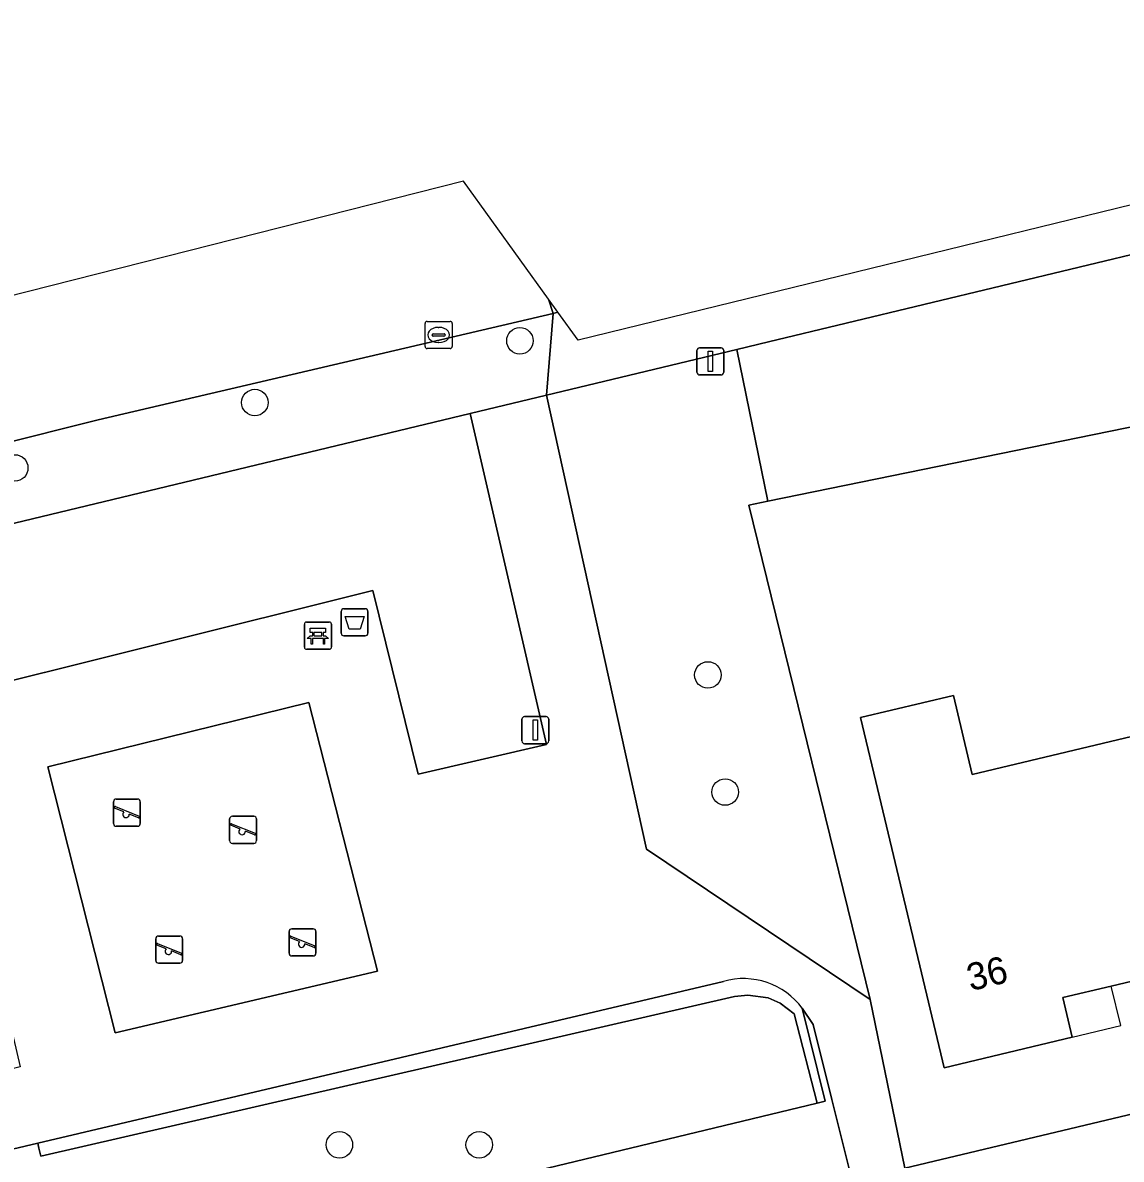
# Model space of a CAD drawing. Extents: x 162026 to 163502, y 387295 to 388169.
# Drawn here: x 163049.04 to 163089.54, y 388074.51 to 388116.39 of the extents above; entities that cross this region are included whole.
import ezdxf

# ---------------------------------------------------------------- set-up
doc = ezdxf.new("R2010")
doc.units = 0
for name, color, linetype in [('IMGEO_Afvalbak', 7, 'Continuous'), ('IMGEO_Bank', 7, 'Continuous'), ('IMGEO_Boom', 7, 'Continuous'), ('IMGEO_Erf', 7, 'Continuous'), ('IMGEO_Groenvoorziening', 7, 'Continuous'), ('IMGEO_Haag', 7, 'Continuous'), ('IMGEO_Kolk', 7, 'Continuous'), ('IMGEO_Lichtmast', 7, 'Continuous'), ('IMGEO_Pand', 7, 'Continuous'), ('IMGEO_Pand_nummerreeks', 7, 'Continuous'), ('IMGEO_Pand_overbouw', 7, 'Continuous'), ('IMGEO_Rijbaan_lokaal_open', 7, 'Continuous'), ('IMGEO_Speelvoorziening', 7, 'Continuous'), ('IMGEO_Terreindeel_zand', 7, 'Continuous'), ('IMGEO_Verkeersbordpaal', 7, 'Continuous'), ('IMGEO_Voetpad_open', 7, 'Continuous')]:
    doc.layers.add(name, color=color, linetype=linetype)

msp = doc.modelspace()

# ---------------------------------------------------------------- linework, layer by layer
at = {"layer": 'IMGEO_Afvalbak'}
for p, q in [((163060.774, 388093.898), (163060.774, 388094.698)), ((163060.774, 388094.698), (163060.774, 388093.898)), ((163060.874, 388094.798), (163061.664, 388094.798)), ((163061.664, 388094.798), (163060.874, 388094.798)), ((163061.764, 388094.698), (163061.764, 388093.898)), ((163061.764, 388093.898), (163061.764, 388094.698)), ((163061.664, 388093.798), (163060.874, 388093.798)), ((163060.874, 388093.798), (163061.664, 388093.798))]:
    msp.add_line(p, q, dxfattribs=at)
msp.add_lwpolyline([(163060.917, 388094.512), (163061.621, 388094.512), (163061.472, 388094.042), (163061.066, 388094.042), (163060.917, 388094.512)], dxfattribs=at)
for centre, start, end in [((163060.874, 388094.698), 90, 180), ((163060.874, 388094.698), 90, 180), ((163061.664, 388094.698), 0, 90), ((163061.664, 388094.698), 360, 90), ((163060.874, 388093.898), 180, 270), ((163060.874, 388093.898), 180, 270), ((163061.664, 388093.898), 270, 0), ((163061.664, 388093.898), 270, 0)]:
    msp.add_arc(centre, 0.1, start, end, dxfattribs=at)
at = {"layer": 'IMGEO_Bank'}
for p, q in [((163059.42, 388093.379), (163059.42, 388094.22)), ((163059.42, 388094.22), (163059.42, 388093.379)), ((163059.495, 388094.304), (163060.336, 388094.304)), ((163060.336, 388094.304), (163059.495, 388094.304)), ((163060.42, 388094.229), (163060.42, 388093.388)), ((163060.42, 388093.388), (163060.42, 388094.229)), ((163059.729, 388093.81), (163059.729, 388093.916)), ((163059.773, 388093.916), (163059.773, 388093.81)), ((163060.061, 388093.922), (163059.779, 388093.922)), ((163059.779, 388093.804), (163060.061, 388093.804)), ((163060.067, 388093.81), (163060.067, 388093.916)), ((163060.111, 388093.916), (163060.111, 388093.81)), ((163060.117, 388093.702), (163059.724, 388093.702)), ((163060.345, 388093.304), (163059.504, 388093.304)), ((163059.504, 388093.304), (163060.345, 388093.304))]:
    msp.add_line(p, q, dxfattribs=at)
for points in [[(163059.667, 388093.702), (163059.525, 388093.702), (163059.637, 388093.804), (163059.723, 388093.804)], [(163059.723, 388093.922), (163059.637, 388093.922), (163059.637, 388094.083), (163060.2, 388094.083), (163060.2, 388093.922), (163060.117, 388093.922)], [(163060.117, 388093.804), (163060.2, 388093.804), (163060.312, 388093.702), (163060.173, 388093.702)], [(163059.717, 388093.695), (163059.717, 388093.488), (163059.674, 388093.488), (163059.674, 388093.695)], [(163060.167, 388093.695), (163060.167, 388093.488), (163060.123, 388093.488), (163060.123, 388093.695)]]:
    msp.add_lwpolyline(points, dxfattribs=at)
for centre, radius, start, end in [((163059.498, 388094.226), 0.0779, 92.4484, 184.2845), ((163059.498, 388094.226), 0.0779, 92.4484, 184.2845), ((163060.342, 388094.226), 0.0779, 2.4484, 94.2845), ((163060.342, 388094.226), 0.0779, 2.4484, 94.2845), ((163059.722, 388093.915), 0.00671, 2.8957, 87.1043), ((163059.722, 388093.811), 0.00671, 272.8957, 357.1043), ((163059.779, 388093.915), 0.00671, 92.8957, 177.1043), ((163059.779, 388093.811), 0.00671, 182.8957, 267.1043), ((163060.061, 388093.915), 0.00671, 2.8957, 87.1043), ((163060.061, 388093.811), 0.00671, 272.8957, 357.1043), ((163060.118, 388093.915), 0.00671, 92.8957, 177.1043), ((163060.118, 388093.811), 0.00671, 182.8957, 267.1043), ((163059.498, 388093.382), 0.0779, 182.4484, 274.2845), ((163059.498, 388093.382), 0.0779, 182.4484, 274.2845), ((163059.667, 388093.695), 0.00671, 2.8957, 87.1043), ((163059.724, 388093.695), 0.00671, 92.8957, 177.1043), ((163060.116, 388093.695), 0.00671, 2.8957, 87.1043), ((163060.173, 388093.695), 0.00671, 92.8957, 177.1043), ((163060.342, 388093.382), 0.0779, 272.4484, 4.2845), ((163060.342, 388093.382), 0.0779, 272.4484, 4.2845)]:
    msp.add_arc(centre, radius, start, end, dxfattribs=at)
at = {"layer": 'IMGEO_Boom'}
for centre in [(163067.367, 388104.671), (163057.594, 388102.395), (163048.739, 388099.985), (163074.297, 388092.355), (163074.932, 388088.042), (163060.71, 388075.04), (163065.866, 388075.04)]:
    msp.add_circle(centre, 0.489, dxfattribs=at)
at = {"layer": 'IMGEO_Erf'}
msp.add_lwpolyline([(163121.979, 388108.743), (163101.109, 388103.791), (163076.506, 388098.756), (163075.809, 388098.613), (163080.276, 388080.394), (163081.552, 388074.182), (163123.975, 388084.295), (163127.426, 388085.118)], close=True, dxfattribs=at)
for points in [[(163092.878, 388081.777), (163089.166, 388080.892), (163087.382, 388080.466), (163087.73, 388079.006), (163083.003, 388077.877), (163080.619, 388087.867), (163079.923, 388090.785), (163083.347, 388091.603), (163084.043, 388088.685), (163090.997, 388090.345)], [(163079.617, 388073.712), (163078.869, 388076.709), (163078.18, 388079.471), (163077.774, 388080.071), (163078.618, 388076.644), (163078.327, 388076.574), (163054.666, 388070.869)]]:
    msp.add_lwpolyline(points, dxfattribs=at)
at = {"layer": 'IMGEO_Groenvoorziening'}
for points in [[(163101.109, 388103.791), (163121.979, 388108.743), (163127.426, 388085.118), (163132.55, 388086.326), (163131.818, 388089.424), (163125.447, 388116.394), (163102.303, 388110.829), (163076.525, 388104.631), (163075.357, 388104.35), (163076.506, 388098.756)], [(163076.506, 388098.756), (163075.357, 388104.35), (163068.346, 388102.664), (163072.032, 388085.933), (163080.276, 388080.394), (163075.809, 388098.613)], [(163062.893, 388035.814), (163054.666, 388070.869), (163078.327, 388076.574), (163077.472, 388079.866), (163076.958, 388080.265), (163076.519, 388080.454), (163075.773, 388080.561), (163075.271, 388080.502), (163049.699, 388074.625), (163049.632, 388074.917), (163049.591, 388075.097), (163043.715, 388073.71), (163044.969, 388068.372), (163049.539, 388069.4), (163051.588, 388060.682), (163047.028, 388059.61), (163049.163, 388050.523), (163053.723, 388051.595), (163055.863, 388042.491)]]:
    msp.add_lwpolyline(points, close=True, dxfattribs=at)
for points in [[(163045.777, 388091.435), (163061.939, 388095.471), (163063.61, 388088.698), (163068.341, 388089.789), (163065.529, 388101.987), (163041.159, 388096.127)], [(163074.87, 388081.064), (163049.591, 388075.097), (163049.632, 388074.917), (163049.699, 388074.625), (163075.271, 388080.502)], [(163075.271, 388080.502), (163075.773, 388080.561), (163076.519, 388080.454), (163076.958, 388080.265), (163077.472, 388079.866), (163078.327, 388076.574), (163078.618, 388076.644), (163077.774, 388080.071)]]:
    msp.add_lwpolyline(points, dxfattribs=at)
msp.add_arc((163075.603, 388078.465), 2.701, 36.4982, 105.7464, dxfattribs=at)
at = {"layer": 'IMGEO_Haag'}
for points in [[(163074.87, 388081.064), (163049.591, 388075.097), (163049.632, 388074.917), (163049.699, 388074.625), (163075.271, 388080.502)], [(163075.271, 388080.502), (163075.773, 388080.561), (163076.519, 388080.454), (163076.958, 388080.265), (163077.472, 388079.866), (163078.327, 388076.574), (163078.618, 388076.644), (163077.774, 388080.071)]]:
    msp.add_lwpolyline(points, dxfattribs=at)
msp.add_arc((163075.603, 388078.465), 2.701, 36.4982, 105.7464, dxfattribs=at)
at = {"layer": 'IMGEO_Kolk'}
for p, q in [((163063.868, 388104.462), (163063.868, 388105.314)), ((163063.943, 388105.388), (163064.795, 388105.388)), ((163064.356, 388105.168), (163064.381, 388105.168)), ((163064.869, 388105.314), (163064.869, 388104.462)), ((163064.127, 388104.882), (163064.127, 388104.894)), ((163064.565, 388104.845), (163064.167, 388104.845)), ((163064.17, 388104.931), (163064.568, 388104.931)), ((163064.611, 388104.894), (163064.611, 388104.882)), ((163064.795, 388104.388), (163063.943, 388104.388)), ((163064.379, 388104.608), (163064.354, 388104.608))]:
    msp.add_line(p, q, dxfattribs=at)
for points in [[(163063.868, 388104.462), (163063.868, 388105.314)], [(163063.943, 388105.388), (163064.795, 388105.388)], [(163064.869, 388105.314), (163064.869, 388104.462)], [(163064.795, 388104.388), (163063.943, 388104.388)]]:
    msp.add_lwpolyline(points, dxfattribs=at)
for centre, radius, start, end in [((163063.945, 388105.312), 0.0765, 91.552, 178.448), ((163063.945, 388105.312), 0.0765, 91.552, 178.448), ((163064.793, 388105.312), 0.0765, 1.552, 88.448), ((163064.793, 388105.312), 0.0765, 1.552, 88.448), ((163064.167, 388104.891), 0.0403, 85.8775, 175.7526), ((163064.164, 388104.881), 0.0366, 178.938, 274.7102), ((163064.568, 388104.888), 0.043, 264.8664, 352.4533), ((163064.572, 388104.893), 0.0386, 1.7309, 96.639), ((163063.945, 388104.464), 0.0765, 181.552, 268.448), ((163063.945, 388104.464), 0.0765, 181.552, 268.448), ((163064.793, 388104.464), 0.0765, 271.552, 358.448), ((163064.793, 388104.464), 0.0765, 271.552, 358.448)]:
    msp.add_arc(centre, radius, start, end, dxfattribs=at)
for centre, major_axis, ratio, start_param, end_param in [((163064.355, 388104.888), (-0.387, 0.002), 0.722429, 4.712389, 7.853982), ((163064.38, 388104.888), (-0.39, 0.002), 0.717154, 1.570796, 4.712389)]:
    msp.add_ellipse(centre, major_axis=major_axis, ratio=ratio, start_param=start_param, end_param=end_param, dxfattribs=at)
at = {"layer": 'IMGEO_Lichtmast'}
for p, q in [((163073.892, 388103.514), (163073.892, 388104.314)), ((163073.892, 388104.314), (163073.892, 388103.514)), ((163073.992, 388104.414), (163074.782, 388104.414)), ((163074.782, 388104.414), (163073.992, 388104.414)), ((163074.882, 388104.314), (163074.882, 388103.514)), ((163074.882, 388103.514), (163074.882, 388104.314)), ((163074.782, 388103.414), (163073.992, 388103.414)), ((163073.992, 388103.414), (163074.782, 388103.414))]:
    msp.add_line(p, q, dxfattribs=at)
msp.add_lwpolyline([(163074.312, 388104.289), (163074.462, 388104.289), (163074.462, 388103.539), (163074.312, 388103.539), (163074.312, 388104.289)], dxfattribs=at)
for centre, start, end in [((163073.992, 388104.314), 90, 180), ((163073.992, 388104.314), 90, 180), ((163074.782, 388104.314), 0, 90), ((163074.782, 388104.314), 360, 90), ((163073.992, 388103.514), 180, 270), ((163073.992, 388103.514), 180, 270), ((163074.782, 388103.514), 270, 0), ((163074.782, 388103.514), 270, 0)]:
    msp.add_arc(centre, 0.1, start, end, dxfattribs=at)
at = {"layer": 'IMGEO_Pand'}
msp.add_lwpolyline([(163090.997, 388090.345), (163084.043, 388088.685), (163083.347, 388091.603), (163079.923, 388090.785), (163080.619, 388087.867), (163083.003, 388077.877), (163087.73, 388079.006), (163087.382, 388080.466), (163089.166, 388080.892), (163092.878, 388081.777), (163093.071, 388081.824)], close=True, dxfattribs=at)
at = {"layer": 'IMGEO_Pand_overbouw'}
msp.add_lwpolyline([(163089.166, 388080.892), (163087.382, 388080.466), (163087.73, 388079.006), (163089.515, 388079.432)], close=True, dxfattribs=at)
at = {"layer": 'IMGEO_Rijbaan_lokaal_open'}
for points in [[(163068.422, 388106.205), (163065.289, 388110.558), (163030.627, 388101.772), (162981.751, 388089.382), (162920.001, 388091.209), (162919.909, 388087.314), (162920.161, 388087.309), (162921.807, 388087.289), (162966.178, 388086.194), (162970.453, 388086.065), (162976.777, 388085.875), (162981.783, 388085.977), (162986.759, 388086.526), (162991.223, 388087.408), (162995.925, 388088.539), (163000, 388089.519), (163000.765, 388089.703), (163022.198, 388094.855), (163040.533, 388098.936), (163051.814, 388101.754), (163068.586, 388105.683), (163068.422, 388106.205)], [(163068.765, 388105.728), (163068.422, 388106.205), (163068.586, 388105.683), (163068.765, 388105.728)]]:
    msp.add_lwpolyline(points, dxfattribs=at)
at = {"layer": 'IMGEO_Speelvoorziening'}
for p, q in [((163052.381, 388086.881), (163052.381, 388087.681)), ((163052.381, 388087.681), (163052.381, 388086.881)), ((163052.45, 388087.506), (163053.326, 388087.153)), ((163052.481, 388087.781), (163053.271, 388087.781)), ((163053.271, 388087.781), (163052.481, 388087.781)), ((163053.371, 388087.681), (163053.371, 388086.881)), ((163053.371, 388086.881), (163053.371, 388087.681)), ((163052.764, 388087.309), (163052.425, 388087.446)), ((163053.302, 388087.093), (163052.962, 388087.23)), ((163056.664, 388086.25), (163056.664, 388087.05)), ((163056.664, 388087.05), (163056.664, 388086.25)), ((163056.764, 388087.15), (163057.554, 388087.15)), ((163057.554, 388087.15), (163056.764, 388087.15)), ((163057.654, 388087.05), (163057.654, 388086.25)), ((163057.654, 388086.25), (163057.654, 388087.05)), ((163053.271, 388086.781), (163052.481, 388086.781)), ((163052.481, 388086.781), (163053.271, 388086.781)), ((163057.047, 388086.678), (163056.708, 388086.815)), ((163056.733, 388086.875), (163057.609, 388086.522)), ((163057.585, 388086.462), (163057.245, 388086.599)), ((163057.554, 388086.15), (163056.764, 388086.15)), ((163056.764, 388086.15), (163057.554, 388086.15)), ((163058.855, 388082.1), (163058.855, 388082.9)), ((163058.855, 388082.9), (163058.855, 388082.1)), ((163058.955, 388083), (163059.745, 388083)), ((163059.745, 388083), (163058.955, 388083)), ((163059.845, 388082.9), (163059.845, 388082.1)), ((163059.845, 388082.1), (163059.845, 388082.9)), ((163053.941, 388081.835), (163053.941, 388082.635)), ((163053.941, 388082.635), (163053.941, 388081.835)), ((163054.01, 388082.46), (163054.886, 388082.107)), ((163054.041, 388082.735), (163054.831, 388082.735)), ((163054.831, 388082.735), (163054.041, 388082.735)), ((163054.931, 388082.635), (163054.931, 388081.835)), ((163054.931, 388081.835), (163054.931, 388082.635)), ((163059.238, 388082.528), (163058.899, 388082.665)), ((163058.924, 388082.725), (163059.8, 388082.372)), ((163059.776, 388082.312), (163059.436, 388082.449)), ((163054.324, 388082.263), (163053.985, 388082.4)), ((163054.862, 388082.047), (163054.522, 388082.184)), ((163054.831, 388081.735), (163054.041, 388081.735)), ((163054.041, 388081.735), (163054.831, 388081.735)), ((163059.745, 388082), (163058.955, 388082)), ((163058.955, 388082), (163059.745, 388082))]:
    msp.add_line(p, q, dxfattribs=at)
for centre, radius, start, end in [((163052.481, 388087.681), 0.1, 90, 180), ((163052.481, 388087.681), 0.1, 90, 180), ((163052.438, 388087.476), 0.0327, 68.078, 248.078), ((163053.271, 388087.681), 0.1, 0, 90), ((163053.271, 388087.681), 0.1, 360, 90), ((163052.843, 388087.219), 0.12, 130.9928, 5.1632), ((163053.314, 388087.123), 0.0327, 248.078, 68.078), ((163056.764, 388087.05), 0.1, 90, 180), ((163056.764, 388087.05), 0.1, 90, 180), ((163057.554, 388087.05), 0.1, 0, 90), ((163057.554, 388087.05), 0.1, 360, 90), ((163052.481, 388086.881), 0.1, 180, 270), ((163052.481, 388086.881), 0.1, 180, 270), ((163053.271, 388086.881), 0.1, 270, 0), ((163053.271, 388086.881), 0.1, 270, 0), ((163056.721, 388086.845), 0.0327, 68.078, 248.078), ((163057.126, 388086.588), 0.12, 130.9928, 5.1632), ((163056.764, 388086.25), 0.1, 180, 270), ((163056.764, 388086.25), 0.1, 180, 270), ((163057.554, 388086.25), 0.1, 270, 0), ((163057.554, 388086.25), 0.1, 270, 0), ((163057.597, 388086.492), 0.0327, 248.078, 68.078), ((163058.955, 388082.9), 0.1, 90, 180), ((163058.955, 388082.9), 0.1, 90, 180), ((163059.745, 388082.9), 0.1, 0, 90), ((163059.745, 388082.9), 0.1, 360, 90), ((163054.041, 388082.635), 0.1, 90, 180), ((163054.041, 388082.635), 0.1, 90, 180), ((163053.998, 388082.43), 0.0327, 68.078, 248.078), ((163054.831, 388082.635), 0.1, 0, 90), ((163054.831, 388082.635), 0.1, 360, 90), ((163058.912, 388082.695), 0.0327, 68.078, 248.078), ((163059.317, 388082.438), 0.12, 130.9928, 5.1632), ((163054.403, 388082.173), 0.12, 130.9928, 5.1632), ((163054.874, 388082.077), 0.0327, 248.078, 68.078), ((163058.955, 388082.1), 0.1, 180, 270), ((163058.955, 388082.1), 0.1, 180, 270), ((163059.745, 388082.1), 0.1, 270, 0), ((163059.745, 388082.1), 0.1, 270, 0), ((163059.788, 388082.342), 0.0327, 248.078, 68.078), ((163054.041, 388081.835), 0.1, 180, 270), ((163054.041, 388081.835), 0.1, 180, 270), ((163054.831, 388081.835), 0.1, 270, 0), ((163054.831, 388081.835), 0.1, 270, 0)]:
    msp.add_arc(centre, radius, start, end, dxfattribs=at)
at = {"layer": 'IMGEO_Terreindeel_zand'}
msp.add_lwpolyline([(163059.582, 388091.346), (163049.961, 388088.97), (163052.441, 388079.173), (163062.119, 388081.443)], close=True, dxfattribs=at)
at = {"layer": 'IMGEO_Verkeersbordpaal'}
for p, q in [((163067.538, 388090.823), (163068.328, 388090.823)), ((163068.328, 388090.823), (163067.538, 388090.823)), ((163067.438, 388089.923), (163067.438, 388090.723)), ((163067.438, 388090.723), (163067.438, 388089.923)), ((163068.428, 388090.723), (163068.428, 388089.923)), ((163068.428, 388089.923), (163068.428, 388090.723)), ((163068.328, 388089.823), (163067.538, 388089.823)), ((163067.538, 388089.823), (163068.328, 388089.823))]:
    msp.add_line(p, q, dxfattribs=at)
msp.add_lwpolyline([(163067.858, 388090.698), (163068.008, 388090.698), (163068.008, 388089.948), (163067.858, 388089.948), (163067.858, 388090.698)], dxfattribs=at)
for centre, start, end in [((163067.538, 388090.723), 90, 180), ((163067.538, 388090.723), 90, 180), ((163068.328, 388090.723), 0, 90), ((163068.328, 388090.723), 360, 90), ((163067.538, 388089.923), 180, 270), ((163067.538, 388089.923), 180, 270), ((163068.328, 388089.923), 270, 0), ((163068.328, 388089.923), 270, 0)]:
    msp.add_arc(centre, 0.1, start, end, dxfattribs=at)
at = {"layer": 'IMGEO_Voetpad_open'}
for points in [[(163068.765, 388105.728), (163068.586, 388105.683), (163068.346, 388102.664), (163075.357, 388104.35), (163076.525, 388104.631), (163102.303, 388110.829), (163101.873, 388112.601), (163069.511, 388104.692), (163068.765, 388105.728)], [(163072.032, 388085.933), (163068.346, 388102.664), (163065.529, 388101.987), (163068.341, 388089.789), (163063.61, 388088.698), (163061.939, 388095.471), (163045.777, 388091.435), (163048.942, 388077.915), (163043.07, 388076.455), (163043.715, 388073.71), (163049.591, 388075.097), (163074.87, 388081.064)], [(163077.774, 388080.071), (163078.18, 388079.471), (163078.869, 388076.709), (163079.617, 388073.712), (163081.552, 388074.182), (163080.276, 388080.394), (163072.032, 388085.933)], [(163123.975, 388084.295), (163081.552, 388074.182)]]:
    msp.add_lwpolyline(points, dxfattribs=at)
for points in [[(163065.529, 388101.987), (163068.346, 388102.664), (163068.586, 388105.683), (163051.814, 388101.754), (163040.533, 388098.936), (163040.018, 388098.782), (163039.518, 388098.583), (163039.038, 388098.341), (163038.582, 388098.056), (163038.153, 388097.731), (163037.754, 388097.37), (163037.39, 388096.975), (163037.062, 388096.548), (163036.774, 388096.094), (163036.527, 388095.616), (163036.324, 388095.118), (163041.159, 388096.127)], [(163062.119, 388081.443), (163052.441, 388079.173), (163049.961, 388088.97), (163059.582, 388091.346)]]:
    msp.add_lwpolyline(points, close=True, dxfattribs=at)
msp.add_arc((163075.603, 388078.465), 2.701, 36.4982, 105.7464, dxfattribs=at)

# ---------------------------------------------------------------- texts
at = {"layer": 'IMGEO_Pand_nummerreeks'}
msp.add_text('36', height=1, rotation=13.4301, dxfattribs=at).set_placement((163083.978, 388080.701))

doc.saveas('drawing.dxf')
